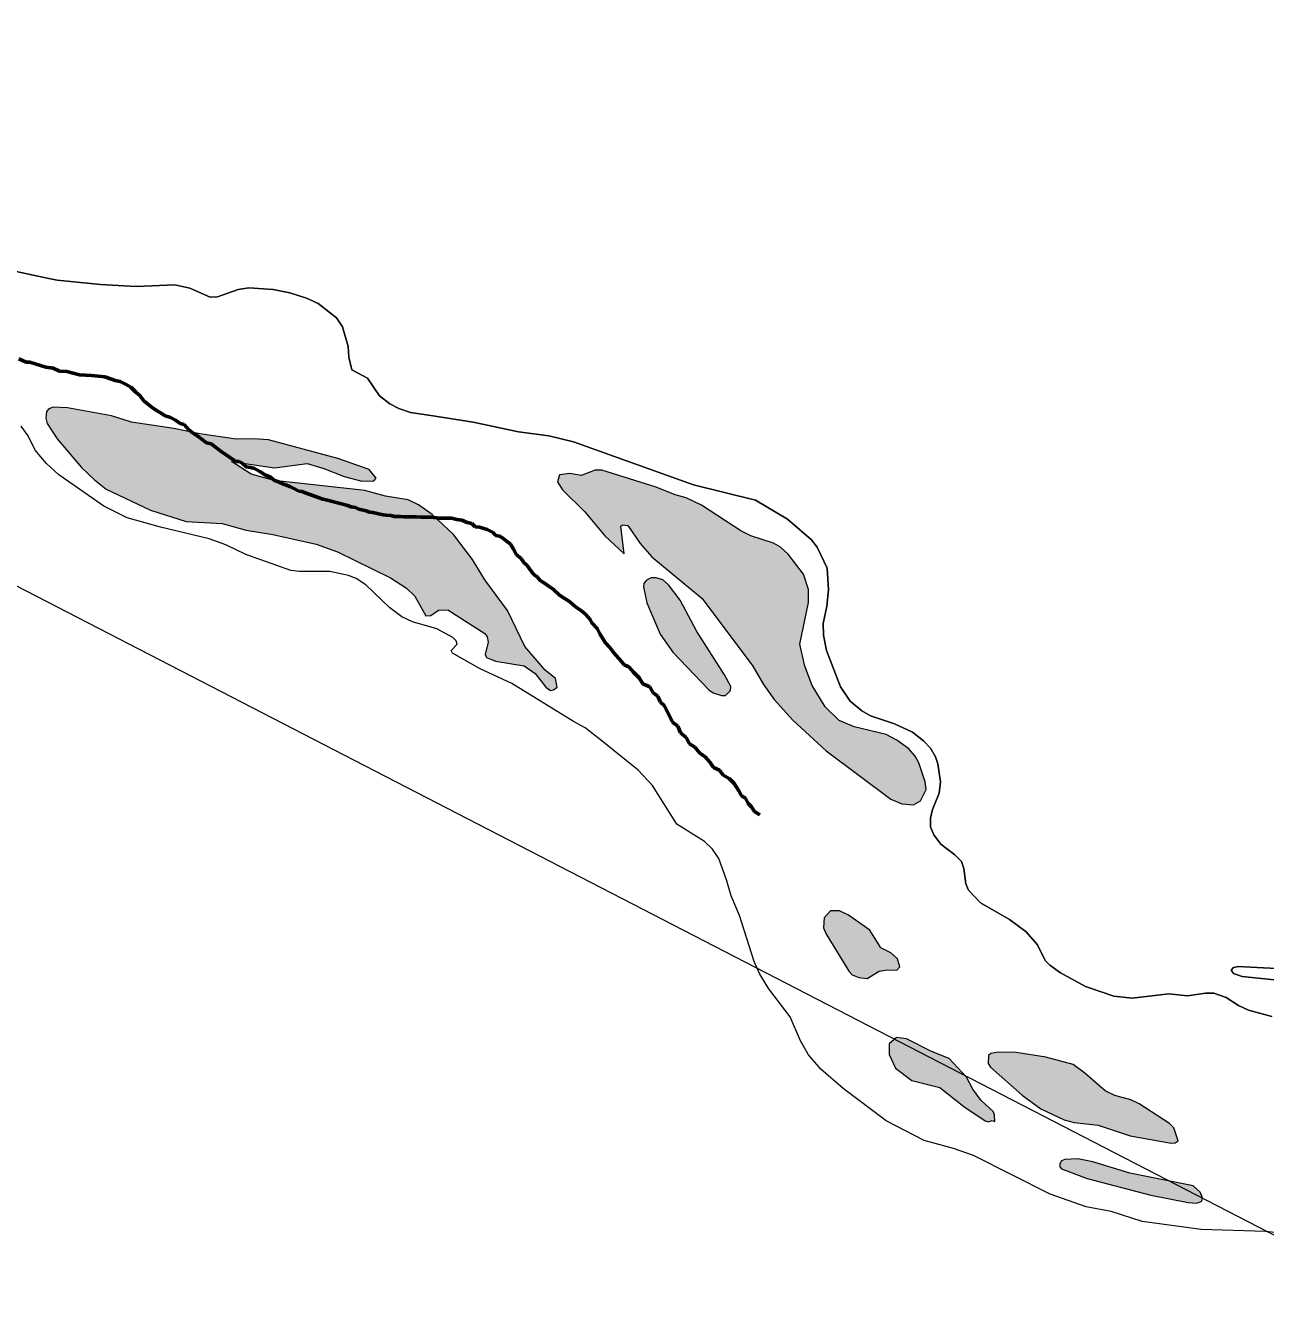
# Model space of a CAD drawing. Extents: x -1643653 to 4543381, y 1624270 to 13878484.
# Drawn here: x 809491 to 810282, y 9012457 to 9013278 of the extents above; entities that cross this region are included whole.
import ezdxf

# ---------------------------------------------------------------- set-up
doc = ezdxf.new("R2010")
doc.units = 0
doc.header["$LTSCALE"] = 200
doc.linetypes.add('LONG_DASH_SHORT_DASH', pattern=[9.9, 6, -1.2, 1.5, -1.2])
doc.layers.add('1', color=7, linetype='Continuous', lineweight=13)
doc.layers.add('49', color=7, linetype='Continuous')

msp = doc.modelspace()

# ---------------------------------------------------------------- hatches: boundary and pattern name
at = {"layer": '1'}
for points in [[(809764.1, 9012952.9), (809750.6, 9012965.7), (809741.9, 9012971.9), (809735.3, 9012975), (809720.7, 9012977.3), (809707.6, 9012981), (809649.7, 9012987.3), (809635.1, 9012991.4), (809622.5, 9012999.4), (809649.9, 9012995.4), (809670.7, 9012998.2), (809681.4, 9012995.1), (809694.4, 9012989.8), (809705.7, 9012987), (809713.4, 9012987.1), (809714.8, 9012988.9), (809710.4, 9012994.3), (809690.3, 9013001.4), (809646.1, 9013013.4), (809636.5, 9013014), (809625.5, 9013013.7), (809602.3, 9013017.1), (809585.7, 9013020.6), (809558.6, 9013024.5), (809546, 9013028.7), (809517.8, 9013033.8), (809508.7, 9013034.2), (809505.9, 9013033), (809504.4, 9013031.4), (809504.1, 9013027.1), (809504.8, 9013023.7), (809511.2, 9013014), (809526.8, 9012995.7), (809535.1, 9012987.7), (809542.5, 9012981.9), (809570.7, 9012968.4), (809593.6, 9012961.1), (809616.6, 9012959.9), (809631.9, 9012955.6), (809648.9, 9012952.8), (809676.6, 9012946.8), (809690.1, 9012941.9), (809724, 9012925.1), (809734.2, 9012918.7), (809739.5, 9012913.6), (809746.6, 9012900.9), (809749.8, 9012901.1), (809754.7, 9012904.6), (809760.6, 9012904.8), (809784.2, 9012889.7), (809785.7, 9012887.6), (809786.2, 9012884.1), (809784.3, 9012876.2), (809785.2, 9012874.4), (809791, 9012872.1), (809809.2, 9012869.1), (809816.2, 9012864.1), (809823.2, 9012855.4), (809826.1, 9012853.3), (809827.9, 9012853.6), (809830.4, 9012855.5), (809829.2, 9012861), (809822.7, 9012866.2), (809809.6, 9012881.3), (809798.7, 9012904.4), (809784.2, 9012924), (809776.2, 9012936.9)], [(809968.8, 9012847.6), (809980.7, 9012834.3), (810002.1, 9012814.7), (810043.2, 9012783.9), (810050.4, 9012780.9), (810057.7, 9012780.3), (810062.2, 9012782.9), (810065.9, 9012790.1), (810065.2, 9012795), (810061.1, 9012807), (810058.8, 9012811.3), (810054.7, 9012816), (810047.1, 9012821.5), (810040.3, 9012825.1), (810019.8, 9012830.1), (810010.3, 9012834.1), (810001.3, 9012842.9), (809993, 9012856.4), (809988.3, 9012868.9), (809985.1, 9012882.8), (809990.8, 9012909.5), (809990.8, 9012917.8), (809987.5, 9012927.6), (809977.8, 9012940.3), (809972.9, 9012944.8), (809968.4, 9012947.4), (809953.9, 9012952.1), (809947.6, 9012955.3), (809922.4, 9012971.7), (809912.7, 9012976.2), (809905.7, 9012978.1), (809893.5, 9012983.1), (809858.9, 9012994), (809854.6, 9012993.9), (809845.7, 9012990.6), (809838.4, 9012991.9), (809831.8, 9012991), (809830.6, 9012986.5), (809833.7, 9012981.3), (809848, 9012967.4), (809860.8, 9012952), (809873.2, 9012940.5), (809870.9, 9012958.1), (809872, 9012959), (809875.5, 9012958.7), (809883.3, 9012947.2), (809890.8, 9012938.7), (809922.8, 9012912.1), (809955.2, 9012868.7), (809962.1, 9012857.1)], [(809919.4, 9012890.9), (809908.9, 9012910.9), (809901.4, 9012920.7), (809897.7, 9012924), (809893.6, 9012925.3), (809890.3, 9012925.3), (809887.3, 9012923.7), (809885.7, 9012921.6), (809885.4, 9012919.5), (809887.5, 9012909.2), (809896, 9012889.3), (809904.1, 9012877.8), (809927.2, 9012853.7), (809930, 9012851.8), (809935.2, 9012850), (809937.7, 9012850.1), (809941, 9012853.2), (809941.1, 9012855.8), (809937.2, 9012863.3)], [(810029.8, 9012700.2), (810016.3, 9012709.9), (810010.6, 9012712.6), (810004.7, 9012712.5), (810000.8, 9012708.1), (810000.4, 9012701.8), (810001.8, 9012698.1), (810016.4, 9012674.1), (810018.7, 9012671.7), (810022.9, 9012670), (810028.1, 9012669.4), (810035.9, 9012674.1), (810040.9, 9012675), (810047.2, 9012674.7), (810049.1, 9012676.8), (810047.6, 9012681.9), (810043.2, 9012685.8), (810037, 9012689)], [(810080.6, 9012618.2), (810069.3, 9012622.8), (810053.2, 9012630.8), (810046.8, 9012631.7), (810042.2, 9012627.7), (810042.2, 9012620.9), (810046.2, 9012612.2), (810056.6, 9012604.2), (810074.5, 9012599.7), (810089.9, 9012587.7), (810103.5, 9012578.6), (810105.7, 9012577.9), (810108, 9012578.8), (810109.7, 9012578.1), (810109.4, 9012582.3), (810108.5, 9012584.4), (810100.9, 9012591.4), (810095.6, 9012598.8), (810091.6, 9012606.3)], [(810223.8, 9012574), (810221.2, 9012576.7), (810201.8, 9012589.4), (810196.5, 9012592), (810186.3, 9012594.7), (810180, 9012597.7), (810167.1, 9012608.9), (810159.6, 9012614.4), (810142.3, 9012619.1), (810123.3, 9012622.2), (810111.7, 9012622.4), (810107.1, 9012621.6), (810105.6, 9012620.2), (810105.5, 9012615.2), (810106.9, 9012612.7), (810127, 9012594.8), (810139.1, 9012586.1), (810153.8, 9012579.1), (810160.3, 9012577.5), (810175.6, 9012575.8), (810196.1, 9012569), (810222.2, 9012564.3), (810224.7, 9012564.4), (810226.6, 9012565.8)], [(810236.3, 9012537.1), (810195.9, 9012545.1), (810172.3, 9012552.4), (810162.6, 9012554.2), (810154.3, 9012553.9), (810152.3, 9012552.9), (810151.2, 9012551), (810151.2, 9012549.2), (810152.2, 9012547.9), (810168.5, 9012541.6), (810209.3, 9012531.1), (810233, 9012526.3), (810238.5, 9012526), (810241.7, 9012527.2), (810242.2, 9012529.3), (810240.6, 9012532.9)]]:
    msp.add_hatch(color=256, dxfattribs=at).paths.add_polyline_path(points)

# ---------------------------------------------------------------- linework, layer by layer
for points in [[(814598.3, 9008896), (813758.5, 9010664.1), (812879.6, 9010781.5), (811952.2, 9011648.1), (810858.7, 9011770.6), (810494.2, 9012398.9), (808613.3, 9013370.5), (807126, 9013554.3), (805831.2, 9014683.5)], [(809373.4, 9013130.4), (809397.7, 9013124.1), (809406.9, 9013124.1), (809439.6, 9013107), (809443.6, 9013107.2), (809444.8, 9013109), (809443.6, 9013111), (809438.1, 9013115.8), (809431.7, 9013119.1), (809418, 9013122.5), (809402.1, 9013128.8), (809400.7, 9013130.2), (809400.9, 9013132.1), (809405.7, 9013133.2), (809416.2, 9013131.6), (809434.4, 9013126.6), (809439.9, 9013126.3), (809454, 9013127.7), (809460.5, 9013127.1), (809479.1, 9013122.1), (809504.8, 9013116.6)], [(809504.8, 9013116.6), (809479.1, 9013122.1), (809460.5, 9013127.1), (809454, 9013127.7), (809439.9, 9013126.3), (809434.4, 9013126.6), (809416.2, 9013131.6), (809405.7, 9013133.2), (809400.9, 9013132.1), (809400.7, 9013130.2), (809402.1, 9013128.8), (809418, 9013122.5), (809431.7, 9013119.1), (809438.1, 9013115.8), (809443.6, 9013111), (809444.8, 9013109), (809443.6, 9013107.2), (809439.6, 9013107), (809406.9, 9013124.1), (809397.7, 9013124.1), (809373.4, 9013130.4)], [(809504.8, 9013116.6), (809511.3, 9013115.2), (809538.8, 9013112.5), (809557.8, 9013111.4)], [(809557.8, 9013111.4), (809538.8, 9013112.5), (809511.3, 9013115.2), (809504.8, 9013116.6)], [(809557.8, 9013111.4), (809561.8, 9013111.2), (809586.3, 9013112.2), (809596, 9013110.2), (809608.8, 9013104.4), (809613.5, 9013104.7), (809626.8, 9013109.3), (809633.6, 9013110.3), (809649.1, 9013109.2), (809659.7, 9013107.2), (809670.3, 9013103.8), (809677.9, 9013100.3), (809689.5, 9013091.2), (809693.3, 9013085.4), (809696.9, 9013073), (809697.3, 9013066), (809699.2, 9013058.1), (809709.2, 9013052.7), (809716.9, 9013041.5), (809723.6, 9013036.3), (809729.3, 9013033.3), (809736.7, 9013030.8), (809749.8, 9013028.8)], [(809749.8, 9013028.8), (809736.7, 9013030.8), (809729.3, 9013033.3), (809723.6, 9013036.3), (809716.9, 9013041.5), (809709.2, 9013052.7), (809699.2, 9013058.1), (809697.3, 9013066), (809696.9, 9013073), (809693.3, 9013085.4), (809689.5, 9013091.2), (809677.9, 9013100.3), (809670.3, 9013103.8), (809659.7, 9013107.2), (809649.1, 9013109.2), (809633.6, 9013110.3), (809626.8, 9013109.3), (809613.5, 9013104.7), (809608.8, 9013104.4), (809596, 9013110.2), (809586.3, 9013112.2), (809561.8, 9013111.2), (809557.8, 9013111.4)], [(809749.8, 9013028.8), (809776.8, 9013024.6), (809776.8, 9013024.6), (809805.6, 9013018.4), (809825, 9013015.8), (809840.8, 9013012.1), (809917.4, 9012984.6), (809957, 9012974.7), (809977.4, 9012962.6), (809992.6, 9012949.4), (809996.2, 9012944.8), (810002.7, 9012931.4), (810003.6, 9012917.6), (810002.5, 9012907.1), (810000.2, 9012896), (810000.3, 9012888.6), (810002.2, 9012878.9), (810011.1, 9012855.7), (810017.3, 9012846.4), (810024.7, 9012840.3), (810030.2, 9012837.1), (810045.7, 9012831.9), (810057.2, 9012826.6), (810064.2, 9012821.2), (810068.6, 9012816.4), (810071.7, 9012810.9), (810073.2, 9012806.4), (810074.9, 9012794.9), (810074.1, 9012787.8), (810069.9, 9012777.2), (810068.7, 9012771.7), (810068.6, 9012766.2), (810070.7, 9012761.1), (810075.1, 9012755.2), (810084.2, 9012748.3), (810088.3, 9012744.1), (810089.8, 9012739.6), (810091.1, 9012729.9), (810092.9, 9012725.8), (810100.6, 9012717.6), (810119.1, 9012707), (810129.6, 9012699.1), (810136.9, 9012690.9), (810141.8, 9012680.8), (810144.7, 9012677.8), (810151.6, 9012673), (810167.6, 9012664.3), (810185.5, 9012658.2), (810197.4, 9012656.8), (810220.7, 9012659.6), (810232.7, 9012658.4), (810244, 9012660), (810249.5, 9012660), (810257.2, 9012657.2), (810265.1, 9012652.1), (810271.6, 9012649.1), (810286.5, 9012645.2)], [(810286.5, 9012645.2), (810271.6, 9012649.1), (810265.1, 9012652.1), (810257.2, 9012657.2), (810249.5, 9012660), (810244, 9012660), (810232.7, 9012658.4), (810220.7, 9012659.6), (810197.4, 9012656.8), (810185.5, 9012658.2), (810167.6, 9012664.3), (810151.6, 9012673), (810144.7, 9012677.8), (810141.8, 9012680.8), (810136.9, 9012690.9), (810129.6, 9012699.1), (810119.1, 9012707), (810100.6, 9012717.6), (810092.9, 9012725.8), (810091.1, 9012729.9), (810089.8, 9012739.6), (810088.3, 9012744.1), (810084.2, 9012748.3), (810075.1, 9012755.2), (810070.7, 9012761.1), (810068.6, 9012766.2), (810068.7, 9012771.7), (810069.9, 9012777.2), (810074.1, 9012787.8), (810074.9, 9012794.9), (810073.2, 9012806.4), (810071.7, 9012810.9), (810068.6, 9012816.4), (810064.2, 9012821.2), (810057.2, 9012826.6), (810045.7, 9012831.9), (810030.2, 9012837.1), (810024.7, 9012840.3), (810017.3, 9012846.4), (810011.1, 9012855.7), (810002.2, 9012878.9), (810000.3, 9012888.6), (810000.2, 9012896), (810002.5, 9012907.1), (810003.6, 9012917.6), (810002.7, 9012931.4), (809996.2, 9012944.8), (809992.6, 9012949.4), (809977.4, 9012962.6), (809957, 9012974.7), (809917.4, 9012984.6), (809840.8, 9013012.1), (809825, 9013015.8), (809805.6, 9013018.4), (809776.8, 9013024.6), (809776.8, 9013024.6), (809749.8, 9013028.8)], [(809840.7, 9012833.4), (809801.4, 9012857.7), (809781.2, 9012867.2), (809763.6, 9012877.2), (809762.7, 9012878.9), (809766.6, 9012882.9), (809765.9, 9012884.9), (809763.8, 9012887), (809753.5, 9012892.7), (809738, 9012897.1), (809731.1, 9012900.3), (809723.5, 9012906), (809708.3, 9012920.7), (809702.1, 9012924.7), (809697.2, 9012926.7), (809685.3, 9012929.2), (809666, 9012929.2), (809660.4, 9012929.9), (809631.7, 9012940.1), (809618.9, 9012946.2), (809608.3, 9012950.2), (809577.2, 9012957.5), (809555.9, 9012963.5), (809541, 9012970.9), (809512.2, 9012990.9), (809504.5, 9012998.1), (809497.2, 9013006.7), (809492.8, 9013015.9), (809488.3, 9013022.1)], [(809859, 9012820.9), (809848.3, 9012829.4), (809840.7, 9012833.4)], [(810183.9, 9012520.7), (810168, 9012523.7), (810145, 9012531.7), (810096, 9012556.3), (810083.3, 9012560.9), (810064.5, 9012565.9), (810040.2, 9012578.6), (810012.8, 9012599.1), (809998.7, 9012611.6), (809990.7, 9012620.7), (809985.6, 9012629.6), (809979, 9012644.9), (809965.5, 9012662.8), (809959.7, 9012672.1), (809956.1, 9012680.2), (809946.6, 9012709.7), (809941.4, 9012722.1), (809938.5, 9012732.4), (809933.5, 9012745.9), (809929.5, 9012752), (809924.3, 9012756.8), (809906.8, 9012767.9), (809891.2, 9012792.7), (809882.1, 9012802.5), (809859, 9012820.9)], [(810304.5, 9012666.9), (810267.6, 9012670.7), (810261.9, 9012672.6), (810260.4, 9012674.8), (810261.9, 9012676.4), (810265, 9012677), (810301.6, 9012675.2)], [(810301.6, 9012675.2), (810265, 9012677), (810261.9, 9012676.4), (810260.4, 9012674.8), (810261.9, 9012672.6), (810267.6, 9012670.7), (810304.5, 9012666.9)], [(810426.2, 9012508.4), (810416.7, 9012516.2), (810409.2, 9012520.6), (810398, 9012524.6), (810389.7, 9012525.7), (810347.5, 9012520.2), (810330, 9012515.4), (810322.5, 9012510.6), (810314.1, 9012506.4), (810306, 9012505.2), (810282.3, 9012507.9), (810241.3, 9012509.2), (810203.6, 9012514.2), (810183.9, 9012520.7)]]:
    msp.add_lwpolyline(points, dxfattribs=at)
at = {"layer": '1', "linetype": 'LONG_DASH_SHORT_DASH', "lineweight": 60}
for points in [[(809589.7, 9013023.7), (809586.8, 9013025.8), (809583.5, 9013027.6), (809580.2, 9013028.6), (809577.2, 9013030.6), (809574.1, 9013032.4), (809571.1, 9013034.5), (809566.5, 9013038.3), (809563.9, 9013041.6), (809561.4, 9013043.7), (809558.3, 9013047), (809554.8, 9013048.8), (809551.5, 9013050.6), (809548.2, 9013051.3), (809545.9, 9013052.1), (809541.6, 9013053.6), (809533.2, 9013054.4), (809525.5, 9013054.9), (809517.4, 9013057), (809512.8, 9013057.2), (809508.7, 9013059), (809504.1, 9013059.8), (809497.3, 9013061.8), (809493.7, 9013062.8), (809491.4, 9013062.8), (809486.8, 9013065.1)], [(809692.7, 9012972.4), (809689.4, 9012973.4), (809686.1, 9012974.2), (809683.8, 9012974.7), (809680.8, 9012975.4), (809676.2, 9012977.2), (809673.1, 9012978.2), (809669.6, 9012979.5), (809667.5, 9012980.3), (809665.5, 9012980.5), (809662.2, 9012982.3), (809660.2, 9012983.3), (809657.6, 9012984.4), (809655.6, 9012985.1), (809652.5, 9012986.4), (809650, 9012987.4), (809647.2, 9012989.7), (809644.1, 9012990.8), (809640.6, 9012993.1), (809637.2, 9012995.1), (809634.7, 9012995.6), (809631.9, 9012996.1), (809629.3, 9012998.4), (809627.3, 9012999.5), (809625.3, 9012999.5), (809621.2, 9013002.3), (809618.4, 9013004.1), (809615.9, 9013005.8), (809613.1, 9013007.9), (809609.5, 9013010.7), (809606.5, 9013011.5), (809603.7, 9013013.5), (809601.1, 9013015.6), (809598.1, 9013017.6), (809595.2, 9013019.7), (809592.2, 9013023), (809589.7, 9013023.7)], [(809866.5, 9012877.3), (809864, 9012880.8), (809860.9, 9012883.9), (809857.6, 9012889.5), (809855.8, 9012892.9), (809852.5, 9012896.4), (809851.5, 9012898.5), (809848.5, 9012902.1), (809845.9, 9012904.1), (809842.6, 9012906.2), (809840.6, 9012908), (809838.3, 9012910), (809835.5, 9012911.8), (809831.9, 9012914.1), (809827.8, 9012917.9), (809825.3, 9012919.7), (809822.2, 9012921.8), (809819.5, 9012923.5), (809817.7, 9012925.6), (809815.4, 9012927.4), (809813.8, 9012929.4), (809811.1, 9012933), (809809, 9012935), (809807.2, 9012937.8), (809804.4, 9012939.9), (809802.4, 9012943.5), (809800.6, 9012946.8), (809795.8, 9012950.4), (809793.7, 9012951.9), (809790.9, 9012952.2), (809789.4, 9012954.2), (809785.6, 9012956), (809780.8, 9012957.5), (809778, 9012957.8), (809775.9, 9012959.8), (809772.9, 9012960.6), (809769.6, 9012962.1), (809766.3, 9012962.4), (809763, 9012963.4), (809760.4, 9012963.4), (809758.4, 9012963.4), (809754.8, 9012963.4), (809750.2, 9012963.9), (809746.7, 9012963.9), (809743.6, 9012963.9), (809740.6, 9012964.2), (809738.5, 9012964.2), (809735.5, 9012964.2), (809732.4, 9012964.2), (809730.4, 9012964.4), (809728.3, 9012964.4), (809726.3, 9012964.4), (809724.3, 9012965), (809721.2, 9012965.2), (809719.2, 9012965.5), (809715.4, 9012966.2), (809712.6, 9012967), (809710.5, 9012967.2), (809708.5, 9012968), (809706.5, 9012968.5), (809703.7, 9012969), (809701.6, 9012970.1), (809698.8, 9012970.6), (809695.8, 9012971.6), (809692.7, 9012972.4)], [(809959.7, 9012773.8), (809956.2, 9012776.1), (809954.1, 9012779.1), (809952.3, 9012781.2), (809950.5, 9012784.5), (809948, 9012786), (809946.2, 9012789.3), (809943.2, 9012793.9), (809940.1, 9012797), (809936.3, 9012799.3), (809934, 9012802.4), (809930.2, 9012804.2), (809927.9, 9012807.2), (809924.6, 9012811.1), (809921.5, 9012813.1), (809918.2, 9012817), (809914.7, 9012819.2), (809912.6, 9012823.3), (809909.1, 9012826.2), (809907.3, 9012830.5), (809904, 9012833.1), (809898.9, 9012843.5), (809896.1, 9012846.1), (809894.5, 9012849.7), (809891.7, 9012851.7), (809889.5, 9012855.6), (809885.1, 9012857.6), (809882.6, 9012861.4), (809879, 9012865), (809876, 9012868.3), (809873.2, 9012869.6), (809871.4, 9012871.7), (809869.6, 9012873.7), (809866.5, 9012877.3)]]:
    msp.add_lwpolyline(points, dxfattribs=at)
at = {"layer": '1'}
for points in [[(809764.1, 9012952.9), (809750.6, 9012965.7), (809741.9, 9012971.9), (809735.3, 9012975), (809720.7, 9012977.3), (809707.6, 9012981), (809649.7, 9012987.3), (809635.1, 9012991.4), (809622.5, 9012999.4), (809649.9, 9012995.4), (809670.7, 9012998.2), (809681.4, 9012995.1), (809694.4, 9012989.8), (809705.7, 9012987), (809713.4, 9012987.1), (809714.8, 9012988.9), (809710.4, 9012994.3), (809690.3, 9013001.4), (809646.1, 9013013.4), (809636.5, 9013014), (809625.5, 9013013.7), (809602.3, 9013017.1), (809585.7, 9013020.6), (809558.6, 9013024.5), (809546, 9013028.7), (809517.8, 9013033.8), (809508.7, 9013034.2), (809505.9, 9013033), (809504.4, 9013031.4), (809504.1, 9013027.1), (809504.8, 9013023.7), (809511.2, 9013014), (809526.8, 9012995.7), (809535.1, 9012987.7), (809542.5, 9012981.9), (809570.7, 9012968.4), (809593.6, 9012961.1), (809616.6, 9012959.9), (809631.9, 9012955.6), (809648.9, 9012952.8), (809676.6, 9012946.8), (809690.1, 9012941.9), (809724, 9012925.1), (809734.2, 9012918.7), (809739.5, 9012913.6), (809746.6, 9012900.9), (809749.8, 9012901.1), (809754.7, 9012904.6), (809760.6, 9012904.8), (809784.2, 9012889.7), (809785.7, 9012887.6), (809786.2, 9012884.1), (809784.3, 9012876.2), (809785.2, 9012874.4), (809791, 9012872.1), (809809.2, 9012869.1), (809816.2, 9012864.1), (809823.2, 9012855.4), (809826.1, 9012853.3), (809827.9, 9012853.6), (809830.4, 9012855.5), (809829.2, 9012861), (809822.7, 9012866.2), (809809.6, 9012881.3), (809798.7, 9012904.4), (809784.2, 9012924), (809776.2, 9012936.9)], [(809968.8, 9012847.6), (809980.7, 9012834.3), (810002.1, 9012814.7), (810043.2, 9012783.9), (810050.4, 9012780.9), (810057.7, 9012780.3), (810062.2, 9012782.9), (810065.9, 9012790.1), (810065.2, 9012795), (810061.1, 9012807), (810058.8, 9012811.3), (810054.7, 9012816), (810047.1, 9012821.5), (810040.3, 9012825.1), (810019.8, 9012830.1), (810010.3, 9012834.1), (810001.3, 9012842.9), (809993, 9012856.4), (809988.3, 9012868.9), (809985.1, 9012882.8), (809990.8, 9012909.5), (809990.8, 9012917.8), (809987.5, 9012927.6), (809977.8, 9012940.3), (809972.9, 9012944.8), (809968.4, 9012947.4), (809953.9, 9012952.1), (809947.6, 9012955.3), (809922.4, 9012971.7), (809912.7, 9012976.2), (809905.7, 9012978.1), (809893.5, 9012983.1), (809858.9, 9012994), (809854.6, 9012993.9), (809845.7, 9012990.6), (809838.4, 9012991.9), (809831.8, 9012991), (809830.6, 9012986.5), (809833.7, 9012981.3), (809848, 9012967.4), (809860.8, 9012952), (809873.2, 9012940.5), (809870.9, 9012958.1), (809872, 9012959), (809875.5, 9012958.7), (809883.3, 9012947.2), (809890.8, 9012938.7), (809922.8, 9012912.1), (809955.2, 9012868.7), (809962.1, 9012857.1)], [(809919.4, 9012890.9), (809908.9, 9012910.9), (809901.4, 9012920.7), (809897.7, 9012924), (809893.6, 9012925.3), (809890.3, 9012925.3), (809887.3, 9012923.7), (809885.7, 9012921.6), (809885.4, 9012919.5), (809887.5, 9012909.2), (809896, 9012889.3), (809904.1, 9012877.8), (809927.2, 9012853.7), (809930, 9012851.8), (809935.2, 9012850), (809937.7, 9012850.1), (809941, 9012853.2), (809941.1, 9012855.8), (809937.2, 9012863.3)], [(810029.8, 9012700.2), (810016.3, 9012709.9), (810010.6, 9012712.6), (810004.7, 9012712.5), (810000.8, 9012708.1), (810000.4, 9012701.8), (810001.8, 9012698.1), (810016.4, 9012674.1), (810018.7, 9012671.7), (810022.9, 9012670), (810028.1, 9012669.4), (810035.9, 9012674.1), (810040.9, 9012675), (810047.2, 9012674.7), (810049.1, 9012676.8), (810047.6, 9012681.9), (810043.2, 9012685.8), (810037, 9012689)], [(810080.6, 9012618.2), (810069.3, 9012622.8), (810053.2, 9012630.8), (810046.8, 9012631.7), (810042.2, 9012627.7), (810042.2, 9012620.9), (810046.2, 9012612.2), (810056.6, 9012604.2), (810074.5, 9012599.7), (810089.9, 9012587.7), (810103.5, 9012578.6), (810105.7, 9012577.9), (810108, 9012578.8), (810109.7, 9012578.1), (810109.4, 9012582.3), (810108.5, 9012584.4), (810100.9, 9012591.4), (810095.6, 9012598.8), (810091.6, 9012606.3)], [(810223.8, 9012574), (810221.2, 9012576.7), (810201.8, 9012589.4), (810196.5, 9012592), (810186.3, 9012594.7), (810180, 9012597.7), (810167.1, 9012608.9), (810159.6, 9012614.4), (810142.3, 9012619.1), (810123.3, 9012622.2), (810111.7, 9012622.4), (810107.1, 9012621.6), (810105.6, 9012620.2), (810105.5, 9012615.2), (810106.9, 9012612.7), (810127, 9012594.8), (810139.1, 9012586.1), (810153.8, 9012579.1), (810160.3, 9012577.5), (810175.6, 9012575.8), (810196.1, 9012569), (810222.2, 9012564.3), (810224.7, 9012564.4), (810226.6, 9012565.8)], [(810236.3, 9012537.1), (810195.9, 9012545.1), (810172.3, 9012552.4), (810162.6, 9012554.2), (810154.3, 9012553.9), (810152.3, 9012552.9), (810151.2, 9012551), (810151.2, 9012549.2), (810152.2, 9012547.9), (810168.5, 9012541.6), (810209.3, 9012531.1), (810233, 9012526.3), (810238.5, 9012526), (810241.7, 9012527.2), (810242.2, 9012529.3), (810240.6, 9012532.9)]]:
    msp.add_lwpolyline(points, close=True, dxfattribs=at)
at = {"layer": '1', "lineweight": 25}
msp.add_spline([(814781, 9009175.5), (814787.2, 9009173.4), (814796.9, 9009173.4), (814799.4, 9009172.4), (814805.1, 9009174.5), (814805.6, 9009176.5), (814811.7, 9009179.5), (814811.7, 9009179.5), (814801.5, 9009181), (814790.7, 9009181.5), (814784.1, 9009183.1), (814777.4, 9009185.1), (814778.4, 9009175.5)], degree=3, dxfattribs=at)

# ---------------------------------------------------------------- texts
at = {"layer": '49', "width": 0.9}
msp.add_text('R I O   S Ã O   F R A N C I S C O', height=500, rotation=332.036, dxfattribs=at).set_placement((805339.6, 9013807.5))

doc.saveas('drawing.dxf')
